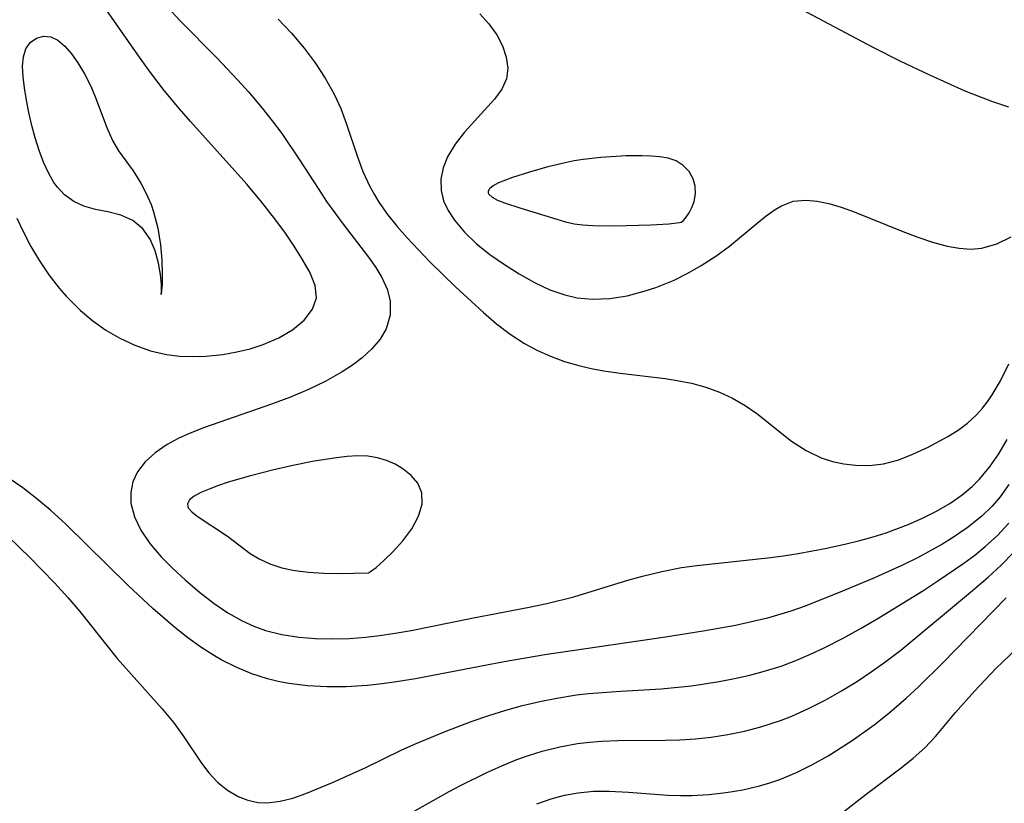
# Model space of a CAD drawing. Header units: metres. Extents: x 1073367 to 1082519, y 1569854 to 1574957.
# Tile 591 of 656: x 1078775 to 1078870, y 1573505 to 1573580. Entities that reach past the tile are written whole.
import ezdxf

# ---------------------------------------------------------------- set-up
doc = ezdxf.new("R2010")
doc.units = ezdxf.units.M
doc.layers.add('CGG_CurvaNivelLidar_v1', color=253, linetype='Continuous', lineweight=30)

msp = doc.modelspace()

# ---------------------------------------------------------------- linework, layer by layer
at = {"layer": 'CGG_CurvaNivelLidar_v1'}
for p, q in [((1078786.3941, 1573576.572, 71), (1078782.6308, 1573581.956, 71)), ((1078789.1341, 1573581.3592, 71.5), (1078790.319, 1573580.0894, 71.5)), ((1078849.7299, 1573581.4543, 73), (1078857.122, 1573577.5472, 73)), ((1078799.7769, 1573580.2515, 72), (1078801.0663, 1573578.8763, 72)), ((1078819.2124, 1573580.7453, 72.5), (1078820.1106, 1573579.7767, 72.5)), ((1078790.319, 1573580.0894, 71.5), (1078793.8149, 1573576.5235, 71.5)), ((1078820.1106, 1573579.7767, 72.5), (1078820.8541, 1573578.7353, 72.5)), ((1078775.8684, 1573577.9916, 70.5), (1078776.4572, 1573578.4071, 70.5)), ((1078776.4572, 1573578.4071, 70.5), (1078777.1353, 1573578.6027, 70.5)), ((1078777.1353, 1573578.6027, 70.5), (1078777.8459, 1573578.542, 70.5)), ((1078777.8459, 1573578.542, 70.5), (1078778.5322, 1573578.203, 70.5)), ((1078801.0663, 1573578.8763, 72), (1078802.2793, 1573577.4521, 72)), ((1078820.8541, 1573578.7353, 72.5), (1078821.423, 1573577.649, 72.5)), ((1078775.2025, 1573576.6053, 70.5), (1078775.432, 1573577.3758, 70.5)), ((1078775.432, 1573577.3758, 70.5), (1078775.8684, 1573577.9916, 70.5)), ((1078778.5322, 1573578.203, 70.5), (1078779.1962, 1573577.6352, 70.5)), ((1078779.1962, 1573577.6352, 70.5), (1078779.8358, 1573576.8955, 70.5)), ((1078802.2793, 1573577.4521, 72), (1078803.3532, 1573576.0271, 72)), ((1078821.423, 1573577.649, 72.5), (1078821.7804, 1573576.5782, 72.5)), ((1078857.122, 1573577.5472, 73), (1078859.744, 1573576.2309, 73)), ((1078775.1307, 1573575.6979, 70.5), (1078775.2025, 1573576.6053, 70.5)), ((1078779.8358, 1573576.8955, 70.5), (1078780.4479, 1573576.0284, 70.5)), ((1078787.3751, 1573575.2153, 71), (1078786.3941, 1573576.572, 71)), ((1078793.8149, 1573576.5235, 71.5), (1078795.9005, 1573574.3358, 71.5)), ((1078821.7804, 1573576.5782, 72.5), (1078821.9151, 1573575.5173, 72.5)), ((1078775.1745, 1573574.6886, 70.5), (1078775.1307, 1573575.6979, 70.5)), ((1078780.4479, 1573576.0284, 70.5), (1078781.0818, 1573574.9704, 70.5)), ((1078803.3532, 1573576.0271, 72), (1078804.3242, 1573574.5468, 72)), ((1078821.9151, 1573575.5173, 72.5), (1078821.7857, 1573574.4945, 72.5)), ((1078859.744, 1573576.2309, 73), (1078862.6016, 1573574.8638, 73)), ((1078775.2993, 1573573.6046, 70.5), (1078775.1745, 1573574.6886, 70.5)), ((1078781.0818, 1573574.9704, 70.5), (1078781.6617, 1573573.8313, 70.5)), ((1078788.7892, 1573573.3531, 71), (1078787.3751, 1573575.2153, 71)), ((1078804.3242, 1573574.5468, 72), (1078805.1762, 1573573.0102, 72)), ((1078862.6016, 1573574.8638, 73), (1078866.0187, 1573573.3371, 73)), ((1078775.487, 1573572.4273, 70.5), (1078775.2993, 1573573.6046, 70.5)), ((1078781.6617, 1573573.8313, 70.5), (1078782.099, 1573572.8276, 70.5)), ((1078795.9005, 1573574.3358, 71.5), (1078796.9146, 1573573.2161, 71.5)), ((1078821.7857, 1573574.4945, 72.5), (1078821.335, 1573573.4801, 72.5)), ((1078782.099, 1573572.8276, 70.5), (1078783.2661, 1573569.7781, 70.5)), ((1078790.2457, 1573571.5896, 71), (1078788.7892, 1573573.3531, 71)), ((1078796.9146, 1573573.2161, 71.5), (1078798.2421, 1573571.6551, 71.5)), ((1078805.1762, 1573573.0102, 72), (1078805.8158, 1573571.6035, 72)), ((1078821.335, 1573573.4801, 72.5), (1078820.6357, 1573572.5093, 72.5)), ((1078866.0187, 1573573.3371, 73), (1078868.5804, 1573572.3271, 73)), ((1078775.7241, 1573571.2164, 70.5), (1078775.487, 1573572.4273, 70.5)), ((1078820.6357, 1573572.5093, 72.5), (1078817.7343, 1573569.3485, 72.5)), ((1078868.5804, 1573572.3271, 73), (1078870.2309, 1573571.7864, 73)), ((1078776.0074, 1573569.9929, 70.5), (1078775.7241, 1573571.2164, 70.5)), ((1078791.3084, 1573570.3745, 71), (1078790.2457, 1573571.5896, 71)), ((1078798.2421, 1573571.6551, 71.5), (1078799.1973, 1573570.4411, 71.5)), ((1078805.8158, 1573571.6035, 72), (1078806.3776, 1573570.0975, 72)), ((1078776.3357, 1573568.7745, 70.5), (1078776.0074, 1573569.9929, 70.5)), ((1078783.2661, 1573569.7781, 70.5), (1078783.812, 1573568.5258, 70.5)), ((1078796.7594, 1573564.3245, 71), (1078791.3084, 1573570.3745, 71)), ((1078799.1973, 1573570.4411, 71.5), (1078800.1146, 1573569.2003, 71.5)), ((1078806.3776, 1573570.0975, 72), (1078807.3817, 1573567.0512, 72)), ((1078800.1146, 1573569.2003, 71.5), (1078801.8476, 1573566.6603, 71.5)), ((1078817.7343, 1573569.3485, 72.5), (1078816.8373, 1573568.1854, 72.5)), ((1078776.7118, 1573567.5793, 70.5), (1078776.3357, 1573568.7745, 70.5)), ((1078783.812, 1573568.5258, 70.5), (1078784.3888, 1573567.5452, 70.5)), ((1078816.8373, 1573568.1854, 72.5), (1078816.1091, 1573566.9607, 72.5)), ((1078777.1434, 1573566.4278, 70.5), (1078776.7118, 1573567.5793, 70.5)), ((1078784.3888, 1573567.5452, 70.5), (1078785.7866, 1573565.6015, 70.5)), ((1078807.3817, 1573567.0512, 72), (1078807.9378, 1573565.5543, 72)), ((1078816.1091, 1573566.9607, 72.5), (1078815.6853, 1573565.8857, 72.5)), ((1078833.3379, 1573567.0352, 73), (1078830.9088, 1573566.8898, 73)), ((1078834.8799, 1573567.0469, 73), (1078833.3379, 1573567.0352, 73)), ((1078835.744, 1573567.0134, 73), (1078834.8799, 1573567.0469, 73)), ((1078836.5855, 1573566.9396, 73), (1078835.744, 1573567.0134, 73)), ((1078837.3949, 1573566.8114, 73), (1078836.5855, 1573566.9396, 73)), ((1078777.6443, 1573565.3439, 70.5), (1078777.1434, 1573566.4278, 70.5)), ((1078801.8476, 1573566.6603, 71.5), (1078803.6835, 1573563.7916, 71.5)), ((1078825.7824, 1573565.9757, 73), (1078824.0181, 1573565.4867, 73)), ((1078827.47, 1573566.3843, 73), (1078825.7824, 1573565.9757, 73)), ((1078828.3269, 1573566.5554, 73), (1078827.47, 1573566.3843, 73)), ((1078829.1836, 1573566.6932, 73), (1078828.3269, 1573566.5554, 73)), ((1078830.9088, 1573566.8898, 73), (1078829.1836, 1573566.6932, 73)), ((1078838.161, 1573566.5563, 73), (1078837.3949, 1573566.8114, 73)), ((1078838.8521, 1573566.1247, 73), (1078838.161, 1573566.5563, 73)), ((1078839.4149, 1573565.5391, 73), (1078838.8521, 1573566.1247, 73)), ((1078778.1493, 1573564.4839, 70.5), (1078777.6443, 1573565.3439, 70.5)), ((1078785.7866, 1573565.6015, 70.5), (1078786.534, 1573564.4197, 70.5)), ((1078807.9378, 1573565.5543, 72), (1078808.6072, 1573564.0961, 72)), ((1078815.6853, 1573565.8857, 72.5), (1078815.4657, 1573564.7907, 72.5)), ((1078824.0181, 1573565.4867, 73), (1078822.3843, 1573564.9715, 73)), ((1078839.8081, 1573564.8288, 73), (1078839.4149, 1573565.5391, 73)), ((1078778.4922, 1573564.0126, 70.5), (1078778.1493, 1573564.4839, 70.5)), ((1078786.534, 1573564.4197, 70.5), (1078787.0575, 1573563.4268, 70.5)), ((1078798.1821, 1573562.6248, 71), (1078796.7594, 1573564.3245, 71)), ((1078808.6072, 1573564.0961, 72), (1078809.025, 1573563.3384, 72)), ((1078815.4657, 1573564.7907, 72.5), (1078815.482, 1573563.701, 72.5)), ((1078820.4986, 1573564.1549, 73), (1078820.1506, 1573563.8671, 73)), ((1078821.0148, 1573564.4338, 73), (1078820.4986, 1573564.1549, 73)), ((1078822.3843, 1573564.9715, 73), (1078821.0148, 1573564.4338, 73)), ((1078839.9917, 1573564.1142, 73), (1078839.8081, 1573564.8288, 73)), ((1078840.0172, 1573563.3721, 73), (1078839.9917, 1573564.1142, 73)), ((1078779.1782, 1573563.2817, 70.5), (1078778.4922, 1573564.0126, 70.5)), ((1078780.0577, 1573562.6435, 70.5), (1078779.1782, 1573563.2817, 70.5)), ((1078787.0575, 1573563.4268, 70.5), (1078787.5155, 1573562.3589, 70.5)), ((1078803.6835, 1573563.7916, 71.5), (1078804.45, 1573562.6562, 71.5)), ((1078809.025, 1573563.3384, 72), (1078809.4996, 1573562.5753, 72)), ((1078815.482, 1573563.701, 72.5), (1078815.7285, 1573562.7185, 72.5)), ((1078820.1506, 1573563.8671, 73), (1078820.0338, 1573563.643, 73)), ((1078820.0338, 1573563.643, 73), (1078820.0441, 1573563.4791, 73)), ((1078820.0441, 1573563.4791, 73), (1078820.1042, 1573563.358, 73)), ((1078820.1042, 1573563.358, 73), (1078820.4266, 1573563.0647, 73)), ((1078839.8967, 1573562.6485, 73), (1078840.0172, 1573563.3721, 73)), ((1078781.0312, 1573562.1847, 70.5), (1078780.0577, 1573562.6435, 70.5)), ((1078782.1704, 1573561.8691, 70.5), (1078781.0312, 1573562.1847, 70.5)), ((1078787.5155, 1573562.3589, 70.5), (1078787.7576, 1573561.66, 70.5)), ((1078799.5636, 1573560.8388, 71), (1078798.1821, 1573562.6248, 71)), ((1078804.45, 1573562.6562, 71.5), (1078806.0422, 1573560.4666, 71.5)), ((1078809.4996, 1573562.5753, 72), (1078810.3337, 1573561.3932, 72)), ((1078815.7285, 1573562.7185, 72.5), (1078816.169, 1573561.7626, 72.5)), ((1078820.4266, 1573563.0647, 73), (1078820.9413, 1573562.787, 73)), ((1078820.9413, 1573562.787, 73), (1078821.5962, 1573562.5197, 73)), ((1078821.5962, 1573562.5197, 73), (1078823.1748, 1573561.9991, 73)), ((1078839.6898, 1573562.0643, 73), (1078839.8967, 1573562.6485, 73)), ((1078847.7193, 1573561.8868, 72.5), (1078848.3182, 1573562.2357, 72.5)), ((1078848.3182, 1573562.2357, 72.5), (1078849.4537, 1573562.6631, 72.5)), ((1078849.4537, 1573562.6631, 72.5), (1078850.6629, 1573562.7807, 72.5)), ((1078850.6629, 1573562.7807, 72.5), (1078851.7462, 1573562.6833, 72.5)), ((1078851.7462, 1573562.6833, 72.5), (1078852.8745, 1573562.4493, 72.5)), ((1078852.8745, 1573562.4493, 72.5), (1078854.0856, 1573562.0965, 72.5)), ((1078783.3559, 1573561.648, 70.5), (1078782.1704, 1573561.8691, 70.5)), ((1078784.5852, 1573561.3219, 70.5), (1078783.3559, 1573561.648, 70.5)), ((1078785.7496, 1573560.7998, 70.5), (1078784.5852, 1573561.3219, 70.5)), ((1078787.7576, 1573561.66, 70.5), (1078788.163, 1573560.0624, 70.5)), ((1078810.3337, 1573561.3932, 72), (1078811.2422, 1573560.2489, 72)), ((1078816.169, 1573561.7626, 72.5), (1078816.7683, 1573560.8347, 72.5)), ((1078823.1748, 1573561.9991, 73), (1078826.6633, 1573560.9398, 73)), ((1078839.1297, 1573561.1307, 73), (1078839.4219, 1573561.5508, 73)), ((1078839.4219, 1573561.5508, 73), (1078839.6898, 1573562.0643, 73)), ((1078845.9711, 1573560.5664, 72.5), (1078846.8497, 1573561.2728, 72.5)), ((1078846.8497, 1573561.2728, 72.5), (1078847.7193, 1573561.8868, 72.5)), ((1078854.0856, 1573562.0965, 72.5), (1078855.3257, 1573561.6614, 72.5)), ((1078855.3257, 1573561.6614, 72.5), (1078860.0177, 1573559.7572, 72.5)), ((1078774.5613, 1573561.047, 71), (1078775.1697, 1573559.7628, 71)), ((1078786.7369, 1573560.0081, 70.5), (1078785.7496, 1573560.7998, 70.5)), ((1078800.4674, 1573559.5801, 71), (1078799.5636, 1573560.8388, 71)), ((1078806.0422, 1573560.4666, 71.5), (1078808.5009, 1573557.2742, 71.5)), ((1078816.7683, 1573560.8347, 72.5), (1078817.7397, 1573559.6752, 72.5)), ((1078826.6633, 1573560.9398, 73), (1078827.4847, 1573560.6995, 73)), ((1078827.4847, 1573560.6995, 73), (1078828.3191, 1573560.5026, 73)), ((1078828.3191, 1573560.5026, 73), (1078829.1668, 1573560.3836, 73)), ((1078829.1668, 1573560.3836, 73), (1078830.1158, 1573560.3166, 73)), ((1078830.1158, 1573560.3166, 73), (1078832.1951, 1573560.2862, 73)), ((1078832.1951, 1573560.2862, 73), (1078835.7151, 1573560.3824, 73)), ((1078835.7151, 1573560.3824, 73), (1078837.4513, 1573560.5055, 73)), ((1078837.4513, 1573560.5055, 73), (1078838.5, 1573560.6252, 73)), ((1078838.5, 1573560.6252, 73), (1078838.6342, 1573560.6533, 73)), ((1078838.6342, 1573560.6533, 73), (1078838.8555, 1573560.8285, 73)), ((1078838.8555, 1573560.8285, 73), (1078839.1297, 1573561.1307, 73)), ((1078843.3028, 1573558.3241, 72.5), (1078845.9711, 1573560.5664, 72.5)), ((1078775.1697, 1573559.7628, 71), (1078775.9353, 1573558.3169, 71)), ((1078787.4185, 1573559.0257, 70.5), (1078786.7369, 1573560.0081, 70.5)), ((1078788.163, 1573560.0624, 70.5), (1078788.4144, 1573558.4718, 70.5)), ((1078801.3042, 1573558.3452, 71), (1078800.4674, 1573559.5801, 71)), ((1078811.2422, 1573560.2489, 72), (1078812.208, 1573559.134, 72)), ((1078817.7397, 1573559.6752, 72.5), (1078818.8859, 1573558.581, 72.5)), ((1078860.0177, 1573559.7572, 72.5), (1078861.4576, 1573559.2083, 72.5)), ((1078787.9052, 1573557.8872, 70.5), (1078787.4185, 1573559.0257, 70.5)), ((1078788.4144, 1573558.4718, 70.5), (1078788.5464, 1573556.9762, 70.5)), ((1078812.208, 1573559.134, 72), (1078814.4091, 1573556.8137, 72)), ((1078818.8859, 1573558.581, 72.5), (1078820.1994, 1573557.5404, 72.5)), ((1078861.4576, 1573559.2083, 72.5), (1078862.8856, 1573558.728, 72.5)), ((1078862.8856, 1573558.728, 72.5), (1078864.3113, 1573558.3455, 72.5)), ((1078867.6533, 1573558.1447, 72.5), (1078869.0811, 1573558.5662, 72.5)), ((1078869.0811, 1573558.5662, 72.5), (1078870.4671, 1573559.2304, 72.5)), ((1078775.9353, 1573558.3169, 71), (1078776.7687, 1573556.9165, 71)), ((1078788.2307, 1573556.7058, 70.5), (1078787.9052, 1573557.8872, 70.5)), ((1078802.0626, 1573557.1542, 71), (1078801.3042, 1573558.3452, 71)), ((1078820.1994, 1573557.5404, 72.5), (1078821.6087, 1573556.563, 72.5)), ((1078841.984, 1573557.3608, 72.5), (1078843.3028, 1573558.3241, 72.5)), ((1078864.3113, 1573558.3455, 72.5), (1078865.463, 1573558.1386, 72.5)), ((1078865.463, 1573558.1386, 72.5), (1078866.5803, 1573558.0605, 72.5)), ((1078866.5803, 1573558.0605, 72.5), (1078867.6533, 1573558.1447, 72.5)), ((1078776.7687, 1573556.9165, 71), (1078777.6712, 1573555.5708, 71)), ((1078788.4263, 1573555.5909, 70.5), (1078788.2307, 1573556.7058, 70.5)), ((1078788.5464, 1573556.9762, 70.5), (1078788.5915, 1573555.6629, 70.5)), ((1078802.8265, 1573555.814, 71), (1078802.0626, 1573557.1542, 71)), ((1078808.5009, 1573557.2742, 71.5), (1078809.181, 1573556.2919, 71.5)), ((1078814.4091, 1573556.8137, 72), (1078816.8695, 1573554.4135, 72)), ((1078821.6087, 1573556.563, 72.5), (1078823.0276, 1573555.6671, 72.5)), ((1078840.5854, 1573556.4589, 72.5), (1078841.984, 1573557.3608, 72.5)), ((1078777.6712, 1573555.5708, 71), (1078778.6481, 1573554.2922, 71)), ((1078788.5201, 1573554.6489, 70.5), (1078788.4263, 1573555.5909, 70.5)), ((1078788.5915, 1573555.6629, 70.5), (1078788.58, 1573554.6188, 70.5)), ((1078803.3381, 1573554.5532, 71), (1078802.8265, 1573555.814, 71)), ((1078809.181, 1573556.2919, 71.5), (1078809.7687, 1573555.3122, 71.5)), ((1078823.0276, 1573555.6671, 72.5), (1078824.4868, 1573554.8459, 72.5)), ((1078837.9714, 1573555.064, 72.5), (1078839.3009, 1573555.7245, 72.5)), ((1078839.3009, 1573555.7245, 72.5), (1078840.5854, 1573556.4589, 72.5)), ((1078788.535, 1573554.0946, 70.5), (1078788.5201, 1573554.6489, 70.5)), ((1078788.58, 1573554.6188, 70.5), (1078788.535, 1573554.0946, 70.5)), ((1078809.7687, 1573555.3122, 71.5), (1078810.2873, 1573554.1894, 71.5)), ((1078824.4868, 1573554.8459, 72.5), (1078825.983, 1573554.1385, 72.5)), ((1078836.1989, 1573554.3455, 72.5), (1078837.9714, 1573555.064, 72.5)), ((1078778.6481, 1573554.2922, 71), (1078779.3258, 1573553.5073, 71)), ((1078788.535, 1573554.0946, 70.5), (1078788.5, 1573553.6871, 70.5)), ((1078788.5, 1573553.6871, 70.5), (1078788.538, 1573553.9826, 70.5)), ((1078788.538, 1573553.9826, 70.5), (1078788.535, 1573554.0946, 70.5)), ((1078803.4596, 1573553.3636, 71), (1078803.3381, 1573554.5532, 71)), ((1078810.2873, 1573554.1894, 71.5), (1078810.5876, 1573553.0614, 71.5)), ((1078816.8695, 1573554.4135, 72), (1078819.5716, 1573551.9297, 72)), ((1078825.983, 1573554.1385, 72.5), (1078827.4183, 1573553.6254, 72.5)), ((1078827.4183, 1573553.6254, 72.5), (1078828.6234, 1573553.3517, 72.5)), ((1078833.4274, 1573553.5562, 72.5), (1078835.0922, 1573553.9813, 72.5)), ((1078835.0922, 1573553.9813, 72.5), (1078836.1989, 1573554.3455, 72.5)), ((1078779.3258, 1573553.5073, 71), (1078780.6995, 1573552.1438, 71)), ((1078803.0794, 1573552.2473, 71), (1078803.4596, 1573553.3636, 71)), ((1078810.5876, 1573553.0614, 71.5), (1078810.5895, 1573551.6824, 71.5)), ((1078828.6234, 1573553.3517, 72.5), (1078830.0879, 1573553.2176, 72.5)), ((1078830.0879, 1573553.2176, 72.5), (1078831.7539, 1573553.2902, 72.5)), ((1078831.7539, 1573553.2902, 72.5), (1078833.4274, 1573553.5562, 72.5)), ((1078780.6995, 1573552.1438, 71), (1078781.8983, 1573551.1431, 71)), ((1078802.275, 1573551.2116, 71), (1078803.0794, 1573552.2473, 71)), ((1078819.5716, 1573551.9297, 72), (1078820.8467, 1573550.854, 72)), ((1078781.8983, 1573551.1431, 71), (1078783.1646, 1573550.2426, 71)), ((1078801.146, 1573550.2756, 71), (1078802.275, 1573551.2116, 71)), ((1078810.5895, 1573551.6824, 71.5), (1078810.1935, 1573550.3497, 71.5)), ((1078820.8467, 1573550.854, 72), (1078822.1624, 1573549.8527, 72)), ((1078783.1646, 1573550.2426, 71), (1078784.4943, 1573549.4565, 71)), ((1078799.827, 1573549.4948, 71), (1078801.146, 1573550.2756, 71)), ((1078810.1935, 1573550.3497, 71.5), (1078809.6065, 1573549.3594, 71.5)), ((1078822.1624, 1573549.8527, 72), (1078823.5356, 1573548.9564, 72)), ((1078784.4943, 1573549.4565, 71), (1078785.951, 1573548.7745, 71)), ((1078798.3326, 1573548.846, 71), (1078799.827, 1573549.4948, 71)), ((1078809.6065, 1573549.3594, 71.5), (1078808.818, 1573548.431, 71.5)), ((1078823.5356, 1573548.9564, 72), (1078824.7182, 1573548.3171, 72)), ((1078785.951, 1573548.7745, 71), (1078787.4618, 1573548.2463, 71)), ((1078787.4618, 1573548.2463, 71), (1078789.0148, 1573547.887, 71)), ((1078794.4379, 1573547.8962, 71), (1078795.7818, 1573548.1308, 71)), ((1078795.7818, 1573548.1308, 71), (1078797.0862, 1573548.4461, 71)), ((1078797.0862, 1573548.4461, 71), (1078798.3326, 1573548.846, 71)), ((1078808.818, 1573548.431, 71.5), (1078807.8672, 1573547.5609, 71.5)), ((1078824.7182, 1573548.3171, 72), (1078826.0285, 1573547.7222, 72)), ((1078789.0148, 1573547.887, 71), (1078790.2689, 1573547.7333, 71)), ((1078790.2689, 1573547.7333, 71), (1078791.5341, 1573547.6838, 71)), ((1078791.5341, 1573547.6838, 71), (1078792.8011, 1573547.7248, 71)), ((1078792.8011, 1573547.7248, 71), (1078794.4379, 1573547.8962, 71)), ((1078807.8672, 1573547.5609, 71.5), (1078806.9446, 1573546.8591, 71.5)), ((1078826.0285, 1573547.7222, 72), (1078827.3779, 1573547.2178, 72)), ((1078827.3779, 1573547.2178, 72), (1078828.7617, 1573546.8095, 72)), ((1078869.4315, 1573545.3313, 72), (1078870.2627, 1573546.9889, 72)), ((1078805.9407, 1573546.2, 71.5), (1078804.3744, 1573545.3228, 71.5)), ((1078806.9446, 1573546.8591, 71.5), (1078805.9407, 1573546.2, 71.5)), ((1078828.7617, 1573546.8095, 72), (1078829.9624, 1573546.5401, 72)), ((1078829.9624, 1573546.5401, 72), (1078831.1795, 1573546.3247, 72)), ((1078831.1795, 1573546.3247, 72), (1078832.7548, 1573546.097, 72)), ((1078832.7548, 1573546.097, 72), (1078837.0871, 1573545.5649, 72)), ((1078804.3744, 1573545.3228, 71.5), (1078802.7046, 1573544.5201, 71.5)), ((1078837.0871, 1573545.5649, 72), (1078838.2466, 1573545.392, 72)), ((1078838.2466, 1573545.392, 72), (1078839.6494, 1573545.1179, 72)), ((1078839.6494, 1573545.1179, 72), (1078841.0142, 1573544.7486, 72)), ((1078868.6476, 1573544.0008, 72), (1078869.4315, 1573545.3313, 72)), ((1078802.7046, 1573544.5201, 71.5), (1078800.9629, 1573543.7793, 71.5)), ((1078841.0142, 1573544.7486, 72), (1078842.3353, 1573544.2596, 72)), ((1078842.3353, 1573544.2596, 72), (1078843.6027, 1573543.6617, 72)), ((1078800.9629, 1573543.7793, 71.5), (1078799.1338, 1573543.0789, 71.5)), ((1078843.6027, 1573543.6617, 72), (1078844.8118, 1573542.9697, 72)), ((1078867.7153, 1573542.7168, 72), (1078868.2579, 1573543.4265, 72)), ((1078868.2579, 1573543.4265, 72), (1078868.6476, 1573544.0008, 72)), ((1078799.1338, 1573543.0789, 71.5), (1078792.6724, 1573540.8485, 71.5)), ((1078844.8118, 1573542.9697, 72), (1078845.9553, 1573542.1949, 72)), ((1078867.1281, 1573542.058, 72), (1078867.7153, 1573542.7168, 72)), ((1078845.9553, 1573542.1949, 72), (1078849.3001, 1573539.5348, 72)), ((1078866.2762, 1573541.2735, 72), (1078867.1281, 1573542.058, 72)), ((1078792.6724, 1573540.8485, 71.5), (1078791.2955, 1573540.3004, 71.5)), ((1078864.3806, 1573539.9622, 72), (1078865.3543, 1573540.5791, 72)), ((1078865.3543, 1573540.5791, 72), (1078866.2762, 1573541.2735, 72)), ((1078790.1372, 1573539.7702, 71.5), (1078789.0581, 1573539.1865, 71.5)), ((1078791.2955, 1573540.3004, 71.5), (1078790.1372, 1573539.7702, 71.5)), ((1078849.3001, 1573539.5348, 72), (1078850.6887, 1573538.6211, 72)), ((1078862.4743, 1573538.9587, 72), (1078864.3806, 1573539.9622, 72)), ((1078869.2776, 1573538.3155, 71.5), (1078870.099, 1573539.6905, 71.5)), ((1078789.0581, 1573539.1865, 71.5), (1078787.9082, 1573538.4091, 71.5)), ((1078850.6887, 1573538.6211, 72), (1078852.1566, 1573537.9077, 72)), ((1078861.0628, 1573538.2922, 72), (1078862.4743, 1573538.9587, 72)), ((1078786.9381, 1573537.5355, 71.5), (1078786.1952, 1573536.5591, 71.5)), ((1078787.9082, 1573538.4091, 71.5), (1078786.9381, 1573537.5355, 71.5)), ((1078803.2531, 1573537.5864, 72), (1078801.1745, 1573537.1783, 72)), ((1078805.3942, 1573537.9307, 72), (1078803.2531, 1573537.5864, 72)), ((1078806.4261, 1573538.0505, 72), (1078805.3942, 1573537.9307, 72)), ((1078807.4387, 1573538.1072, 72), (1078806.4261, 1573538.0505, 72)), ((1078808.426, 1573538.0703, 72), (1078807.4387, 1573538.1072, 72)), ((1078809.3451, 1573537.9205, 72), (1078808.426, 1573538.0703, 72)), ((1078810.2243, 1573537.6649, 72), (1078809.3451, 1573537.9205, 72)), ((1078811.0517, 1573537.3129, 72), (1078810.2243, 1573537.6649, 72)), ((1078852.1566, 1573537.9077, 72), (1078853.2335, 1573537.5597, 72)), ((1078853.2335, 1573537.5597, 72), (1078854.3385, 1573537.3293, 72)), ((1078858.1747, 1573537.3283, 72), (1078859.6344, 1573537.7225, 72)), ((1078859.6344, 1573537.7225, 72), (1078861.0628, 1573538.2922, 72)), ((1078868.383, 1573537.0191, 71.5), (1078869.2776, 1573538.3155, 71.5)), ((1078786.1952, 1573536.5591, 71.5), (1078785.763, 1573535.5981, 71.5)), ((1078799.2268, 1573536.7324, 72), (1078797.1075, 1573536.1873, 72)), ((1078801.1745, 1573537.1783, 72), (1078799.2268, 1573536.7324, 72)), ((1078811.8101, 1573536.8681, 72), (1078811.0517, 1573537.3129, 72)), ((1078812.5954, 1573536.2224, 72), (1078811.8101, 1573536.8681, 72)), ((1078854.3385, 1573537.3293, 72), (1078855.4579, 1573537.2019, 72)), ((1078855.4579, 1573537.2019, 72), (1078856.8253, 1573537.1788, 72)), ((1078856.8253, 1573537.1788, 72), (1078858.1747, 1573537.3283, 72)), ((1078867.3861, 1573535.8296, 71.5), (1078868.383, 1573537.0191, 71.5)), ((1078775.1448, 1573535.0139, 71), (1078773.7461, 1573535.99, 71)), ((1078785.763, 1573535.5981, 71.5), (1078785.5541, 1573534.5775, 71.5)), ((1078797.1075, 1573536.1873, 72), (1078794.9675, 1573535.5562, 72)), ((1078813.2318, 1573535.4729, 72), (1078812.5954, 1573536.2224, 72)), ((1078866.7107, 1573535.1632, 71.5), (1078867.3861, 1573535.8296, 71.5)), ((1078776.5065, 1573533.9755, 71), (1078775.1448, 1573535.0139, 71)), ((1078793.1192, 1573534.9029, 72), (1078792.3323, 1573534.563, 72)), ((1078794.0069, 1573535.2341, 72), (1078793.1192, 1573534.9029, 72)), ((1078794.9675, 1573535.5562, 72), (1078794.0069, 1573535.2341, 72)), ((1078813.6169, 1573534.546, 72), (1078813.2318, 1573535.4729, 72)), ((1078865.7533, 1573534.3554, 71.5), (1078866.7107, 1573535.1632, 71.5)), ((1078870.257, 1573535.346, 71), (1078869.4017, 1573534.1687, 71)), ((1078777.8279, 1573532.8767, 71), (1078776.5065, 1573533.9755, 71)), ((1078785.5541, 1573534.5775, 71.5), (1078785.5725, 1573533.5267, 71.5)), ((1078791.2229, 1573533.8537, 72), (1078791.0151, 1573533.4798, 72)), ((1078791.6837, 1573534.2138, 72), (1078791.2229, 1573533.8537, 72)), ((1078792.3323, 1573534.563, 72), (1078791.6837, 1573534.2138, 72)), ((1078813.6535, 1573533.4566, 72), (1078813.6169, 1573534.546, 72)), ((1078864.5479, 1573533.5163, 71.5), (1078865.7533, 1573534.3554, 71.5)), ((1078869.4017, 1573534.1687, 71), (1078868.6313, 1573533.2623, 71)), ((1078779.3096, 1573531.5284, 71), (1078777.8279, 1573532.8767, 71)), ((1078785.5725, 1573533.5267, 71.5), (1078785.9062, 1573532.2315, 71.5)), ((1078791.0151, 1573533.4798, 72), (1078791.1066, 1573533.1004, 72)), ((1078791.1066, 1573533.1004, 72), (1078791.439, 1573532.7039, 72)), ((1078813.305, 1573532.2775, 72), (1078813.6535, 1573533.4566, 72)), ((1078861.9167, 1573532.0982, 71.5), (1078863.263, 1573532.7701, 71.5)), ((1078863.263, 1573532.7701, 71.5), (1078864.5479, 1573533.5163, 71.5)), ((1078868.6313, 1573533.2623, 71), (1078867.6509, 1573532.2928, 71)), ((1078772.143, 1573531.8383, 70.5), (1078775.8118, 1573528.2956, 70.5)), ((1078785.9062, 1573532.2315, 71.5), (1078786.5259, 1573530.9499, 71.5)), ((1078791.439, 1573532.7039, 72), (1078791.9499, 1573532.2888, 72)), ((1078791.9499, 1573532.2888, 72), (1078794.8791, 1573530.3527, 72)), ((1078812.6533, 1573531.076, 72), (1078813.305, 1573532.2775, 72)), ((1078860.5238, 1573531.4871, 71.5), (1078861.9167, 1573532.0982, 71.5)), ((1078867.6509, 1573532.2928, 71), (1078866.2338, 1573531.1496, 71)), ((1078785.32, 1573525.6022, 71), (1078779.3096, 1573531.5284, 71)), ((1078786.5259, 1573530.9499, 71.5), (1078787.4141, 1573529.6419, 71.5)), ((1078811.8073, 1573529.9187, 72), (1078812.6533, 1573531.076, 72)), ((1078858.4291, 1573530.6954, 71.5), (1078860.5238, 1573531.4871, 71.5)), ((1078866.2338, 1573531.1496, 71), (1078864.7057, 1573530.1244, 71)), ((1078869.1523, 1573530.4375, 70.5), (1078870.2434, 1573531.6142, 70.5)), ((1078794.8791, 1573530.3527, 72), (1078797.0835, 1573528.6936, 72)), ((1078810.8733, 1573528.8693, 72), (1078811.8073, 1573529.9187, 72)), ((1078854.5713, 1573529.6165, 71.5), (1078855.8742, 1573529.9357, 71.5)), ((1078855.8742, 1573529.9357, 71.5), (1078857.1617, 1573530.2934, 71.5)), ((1078857.1617, 1573530.2934, 71.5), (1078858.4291, 1573530.6954, 71.5)), ((1078864.7057, 1573530.1244, 71), (1078863.7793, 1573529.569, 71)), ((1078867.9703, 1573529.3478, 70.5), (1078869.1523, 1573530.4375, 70.5)), ((1078787.4141, 1573529.6419, 71.5), (1078788.49, 1573528.3747, 71.5)), ((1078849.9243, 1573528.6868, 71.5), (1078852.6968, 1573529.2135, 71.5)), ((1078852.6968, 1573529.2135, 71.5), (1078854.5713, 1573529.6165, 71.5)), ((1078863.7793, 1573529.569, 71), (1078861.4254, 1573528.2831, 71)), ((1078866.9628, 1573528.5308, 70.5), (1078867.9703, 1573529.3478, 70.5)), ((1078775.8118, 1573528.2956, 70.5), (1078778.1998, 1573525.853, 70.5)), ((1078788.49, 1573528.3747, 71.5), (1078789.612, 1573527.2415, 71.5)), ((1078797.0835, 1573528.6936, 72), (1078797.9547, 1573528.1587, 72)), ((1078797.9547, 1573528.1587, 72), (1078798.9761, 1573527.6891, 72)), ((1078809.2118, 1573527.3461, 72), (1078809.9797, 1573528.0057, 72)), ((1078809.9797, 1573528.0057, 72), (1078810.8733, 1573528.8693, 72)), ((1078840.1541, 1573527.5369, 71.5), (1078847.0055, 1573528.2694, 71.5)), ((1078847.0055, 1573528.2694, 71.5), (1078848.5285, 1573528.4659, 71.5)), ((1078848.5285, 1573528.4659, 71.5), (1078849.9243, 1573528.6868, 71.5)), ((1078861.4254, 1573528.2831, 71), (1078859.991, 1573527.5627, 71)), ((1078865.9157, 1573527.7531, 70.5), (1078866.9628, 1573528.5308, 70.5)), ((1078869.5035, 1573527.5599, 70), (1078870.6853, 1573528.7728, 70)), ((1078789.612, 1573527.2415, 71.5), (1078790.8128, 1573526.1372, 71.5)), ((1078798.9761, 1573527.6891, 72), (1078800.144, 1573527.3199, 72)), ((1078800.144, 1573527.3199, 72), (1078801.3989, 1573527.0574, 72)), ((1078801.3989, 1573527.0574, 72), (1078802.6896, 1573526.8889, 72)), ((1078808.68, 1573526.9368, 72), (1078809.2118, 1573527.3461, 72)), ((1078836.7958, 1573526.9603, 71.5), (1078838.6851, 1573527.3215, 71.5)), ((1078838.6851, 1573527.3215, 71.5), (1078840.1541, 1573527.5369, 71.5)), ((1078859.991, 1573527.5627, 71), (1078857.2777, 1573526.3256, 71)), ((1078863.4103, 1573526.0402, 70.5), (1078865.9157, 1573527.7531, 70.5)), ((1078868.2584, 1573526.4058, 70), (1078869.5035, 1573527.5599, 70)), ((1078790.8128, 1573526.1372, 71.5), (1078792.1792, 1573524.9604, 71.5)), ((1078802.6896, 1573526.8889, 72), (1078804.1909, 1573526.79, 72)), ((1078804.1909, 1573526.79, 72), (1078805.589, 1573526.7654, 72)), ((1078805.589, 1573526.7654, 72), (1078808.5, 1573526.8313, 72)), ((1078808.5, 1573526.8313, 72), (1078808.68, 1573526.9368, 72)), ((1078828.2906, 1573524.5163, 71.5), (1078833.4908, 1573526.0992, 71.5)), ((1078833.4908, 1573526.0992, 71.5), (1078834.9269, 1573526.5077, 71.5)), ((1078834.9269, 1573526.5077, 71.5), (1078836.7958, 1573526.9603, 71.5)), ((1078857.2777, 1573526.3256, 71), (1078854.2209, 1573525.038, 71)), ((1078866.7543, 1573525.125, 70), (1078868.2584, 1573526.4058, 70)), ((1078778.1998, 1573525.853, 70.5), (1078779.48, 1573524.4361, 70.5)), ((1078787.6861, 1573523.3883, 71), (1078785.32, 1573525.6022, 71)), ((1078861.9575, 1573525.0963, 70.5), (1078863.4103, 1573526.0402, 70.5)), ((1078779.48, 1573524.4361, 70.5), (1078780.6385, 1573523.0763, 70.5)), ((1078792.1792, 1573524.9604, 71.5), (1078793.6063, 1573523.8469, 71.5)), ((1078825.6726, 1573523.8623, 71.5), (1078828.2906, 1573524.5163, 71.5)), ((1078854.2209, 1573525.038, 71), (1078850.605, 1573523.6089, 71)), ((1078857.7125, 1573522.4723, 70.5), (1078861.9575, 1573525.0963, 70.5)), ((1078859.8243, 1573519.3724, 70), (1078866.7543, 1573525.125, 70)), ((1078863.8558, 1573518.0995, 69.5), (1078869.9968, 1573524.4063, 69.5)), ((1078789.8147, 1573521.5427, 71), (1078787.6861, 1573523.3883, 71)), ((1078793.6063, 1573523.8469, 71.5), (1078794.9264, 1573522.9543, 71.5)), ((1078818.4527, 1573522.4516, 71.5), (1078823.9827, 1573523.5042, 71.5)), ((1078823.9827, 1573523.5042, 71.5), (1078825.6726, 1573523.8623, 71.5)), ((1078850.605, 1573523.6089, 71), (1078849.2119, 1573523.119, 71)), ((1078780.6385, 1573523.0763, 70.5), (1078784.2602, 1573518.5558, 70.5)), ((1078794.9264, 1573522.9543, 71.5), (1078796.3091, 1573522.1755, 71.5)), ((1078812.5909, 1573521.2658, 71.5), (1078818.4527, 1573522.4516, 71.5)), ((1078846.9683, 1573522.4521, 71), (1078845.4385, 1573522.0798, 71)), ((1078849.2119, 1573523.119, 71), (1078846.9683, 1573522.4521, 71)), ((1078855.993, 1573521.4776, 70.5), (1078857.7125, 1573522.4723, 70.5)), ((1078791.0491, 1573520.5661, 71), (1078789.8147, 1573521.5427, 71)), ((1078796.3091, 1573522.1755, 71.5), (1078797.418, 1573521.6722, 71.5)), ((1078797.418, 1573521.6722, 71.5), (1078798.5638, 1573521.2613, 71.5)), ((1078843.8944, 1573521.7524, 71), (1078840.7772, 1573521.1887, 71)), ((1078845.4385, 1573522.0798, 71), (1078843.8944, 1573521.7524, 71)), ((1078854.2539, 1573520.523, 70.5), (1078855.993, 1573521.4776, 70.5)), ((1078792.3162, 1573519.6498, 71), (1078791.0491, 1573520.5661, 71)), ((1078798.5638, 1573521.2613, 71.5), (1078800.1379, 1573520.8627, 71.5)), ((1078800.1379, 1573520.8627, 71.5), (1078801.756, 1573520.6092, 71.5)), ((1078801.756, 1573520.6092, 71.5), (1078803.3715, 1573520.477, 71.5)), ((1078803.3715, 1573520.477, 71.5), (1078805.0065, 1573520.4409, 71.5)), ((1078805.0065, 1573520.4409, 71.5), (1078806.6142, 1573520.4866, 71.5)), ((1078806.6142, 1573520.4866, 71.5), (1078808.2266, 1573520.6085, 71.5)), ((1078808.2266, 1573520.6085, 71.5), (1078809.5437, 1573520.7635, 71.5)), ((1078809.5437, 1573520.7635, 71.5), (1078810.8597, 1573520.9598, 71.5)), ((1078810.8597, 1573520.9598, 71.5), (1078812.5909, 1573521.2658, 71.5)), ((1078837.1443, 1573520.6231, 71), (1078825.4903, 1573518.9077, 71)), ((1078840.7772, 1573521.1887, 71), (1078837.1443, 1573520.6231, 71)), ((1078852.493, 1573519.6201, 70.5), (1078854.2539, 1573520.523, 70.5)), ((1078793.6233, 1573518.8112, 71), (1078792.3162, 1573519.6498, 71)), ((1078851.1132, 1573518.9681, 70.5), (1078852.493, 1573519.6201, 70.5)), ((1078869.0035, 1573517.5842, 69), (1078871.015, 1573519.5327, 69)), ((1078784.2602, 1573518.5558, 70.5), (1078788.6001, 1573513.6881, 70.5)), ((1078794.3523, 1573518.3951, 71), (1078793.6233, 1573518.8112, 71)), ((1078825.4903, 1573518.9077, 71), (1078821.5677, 1573518.2342, 71)), ((1078849.7146, 1573518.368, 70.5), (1078851.1132, 1573518.9681, 70.5)), ((1078858.2918, 1573518.1908, 70), (1078859.8243, 1573519.3724, 70)), ((1078795.7781, 1573517.6796, 71), (1078794.3523, 1573518.3951, 71)), ((1078797.2464, 1573517.0729, 71), (1078795.7781, 1573517.6796, 71)), ((1078821.5677, 1573518.2342, 71), (1078813.0322, 1573516.5907, 71)), ((1078846.7913, 1573517.3579, 70.5), (1078848.2932, 1573517.8329, 70.5)), ((1078848.2932, 1573517.8329, 70.5), (1078849.7146, 1573518.368, 70.5)), ((1078856.9798, 1573517.258, 70), (1078858.2918, 1573518.1908, 70)), ((1078861.5248, 1573515.8184, 69.5), (1078863.8558, 1573518.0995, 69.5)), ((1078866.9287, 1573515.4199, 69), (1078869.0035, 1573517.5842, 69)), ((1078798.7555, 1573516.5892, 71), (1078797.2464, 1573517.0729, 71)), ((1078799.7673, 1573516.346, 71), (1078798.7555, 1573516.5892, 71)), ((1078813.0322, 1573516.5907, 71), (1078811.1996, 1573516.2915, 71)), ((1078842.3043, 1573516.3346, 70.5), (1078843.7916, 1573516.6208, 70.5)), ((1078843.7916, 1573516.6208, 70.5), (1078845.2659, 1573516.9534, 70.5)), ((1078845.2659, 1573516.9534, 70.5), (1078846.7913, 1573517.3579, 70.5)), ((1078855.6371, 1573516.3718, 70), (1078856.9798, 1573517.258, 70)), ((1078800.794, 1573516.1562, 71), (1078799.7673, 1573516.346, 71)), ((1078802.6195, 1573515.9329, 71), (1078800.794, 1573516.1562, 71)), ((1078804.4706, 1573515.8285, 71), (1078802.6195, 1573515.9329, 71)), ((1078806.3376, 1573515.8303, 71), (1078804.4706, 1573515.8285, 71)), ((1078808.3838, 1573515.9486, 71), (1078806.3376, 1573515.8303, 71)), ((1078809.7915, 1573516.0981, 71), (1078808.3838, 1573515.9486, 71)), ((1078811.1996, 1573516.2915, 71), (1078809.7915, 1573516.0981, 71)), ((1078832.8179, 1573515.4167, 70.5), (1078836.7069, 1573515.6438, 70.5)), ((1078836.7069, 1573515.6438, 70.5), (1078839.6532, 1573515.9344, 70.5)), ((1078839.6532, 1573515.9344, 70.5), (1078842.3043, 1573516.3346, 70.5)), ((1078854.1005, 1573515.432, 70), (1078855.6371, 1573516.3718, 70)), ((1078860.3349, 1573514.7144, 69.5), (1078861.5248, 1573515.8184, 69.5)), ((1078824.998, 1573514.4044, 70.5), (1078826.6538, 1573514.7393, 70.5)), ((1078826.6538, 1573514.7393, 70.5), (1078828.5535, 1573515.0369, 70.5)), ((1078828.5535, 1573515.0369, 70.5), (1078829.7127, 1573515.1748, 70.5)), ((1078829.7127, 1573515.1748, 70.5), (1078832.8179, 1573515.4167, 70.5)), ((1078852.5343, 1573514.5512, 70), (1078854.1005, 1573515.432, 70)), ((1078858.6858, 1573513.278, 69.5), (1078860.3349, 1573514.7144, 69.5)), ((1078865.1012, 1573513.3319, 69), (1078866.9287, 1573515.4199, 69)), ((1078821.7207, 1573513.5577, 70.5), (1078823.3536, 1573514.0082, 70.5)), ((1078823.3536, 1573514.0082, 70.5), (1078824.998, 1573514.4044, 70.5)), ((1078850.9397, 1573513.7366, 70), (1078852.5343, 1573514.5512, 70)), ((1078788.6001, 1573513.6881, 70.5), (1078789.7057, 1573512.347, 70.5)), ((1078818.4989, 1573512.5081, 70.5), (1078820.1004, 1573513.0565, 70.5)), ((1078820.1004, 1573513.0565, 70.5), (1078821.7207, 1573513.5577, 70.5)), ((1078848.2411, 1573512.5781, 70), (1078849.3293, 1573513.0076, 70)), ((1078849.3293, 1573513.0076, 70), (1078850.9397, 1573513.7366, 70)), ((1078857.2702, 1573512.1595, 69.5), (1078858.6858, 1573513.278, 69.5)), ((1078863.161, 1573511.0187, 69), (1078865.1012, 1573513.3319, 69)), ((1078789.7057, 1573512.347, 70.5), (1078790.6886, 1573510.9896, 70.5)), ((1078815.8738, 1573511.5165, 70.5), (1078818.4989, 1573512.5081, 70.5)), ((1078844.7381, 1573511.5533, 70), (1078846.3182, 1573511.9563, 70)), ((1078846.3182, 1573511.9563, 70), (1078848.2411, 1573512.5781, 70)), ((1078855.1506, 1573510.6479, 69.5), (1078857.2702, 1573512.1595, 69.5)), ((1078790.6886, 1573510.9896, 70.5), (1078792.3138, 1573508.5613, 70.5)), ((1078813.0871, 1573510.3553, 70.5), (1078815.8738, 1573511.5165, 70.5)), ((1078840.0244, 1573510.8093, 70), (1078841.5226, 1573510.9759, 70)), ((1078841.5226, 1573510.9759, 70), (1078843.1378, 1573511.2277, 70)), ((1078843.1378, 1573511.2277, 70), (1078844.7381, 1573511.5533, 70)), ((1078862.1406, 1573509.9355, 69), (1078863.161, 1573511.0187, 69)), ((1078811.7184, 1573509.7349, 70.5), (1078813.0871, 1573510.3553, 70.5)), ((1078825.2306, 1573509.6096, 70), (1078826.9267, 1573510.0459, 70)), ((1078826.9267, 1573510.0459, 70), (1078828.644, 1573510.3613, 70)), ((1078828.644, 1573510.3613, 70), (1078829.804, 1573510.4946, 70)), ((1078829.804, 1573510.4946, 70), (1078830.9726, 1573510.5776, 70)), ((1078830.9726, 1573510.5776, 70), (1078832.5262, 1573510.6347, 70)), ((1078832.5262, 1573510.6347, 70), (1078837.0872, 1573510.6664, 70)), ((1078837.0872, 1573510.6664, 70), (1078838.5207, 1573510.7069, 70)), ((1078838.5207, 1573510.7069, 70), (1078840.0244, 1573510.8093, 70)), ((1078852.8372, 1573509.1828, 69.5), (1078855.1506, 1573510.6479, 69.5)), ((1078808.2448, 1573508.0571, 70.5), (1078811.7184, 1573509.7349, 70.5)), ((1078822.8055, 1573508.7992, 70), (1078824.0118, 1573509.2294, 70)), ((1078824.0118, 1573509.2294, 70), (1078825.2306, 1573509.6096, 70)), ((1078851.3161, 1573508.3228, 69.5), (1078852.8372, 1573509.1828, 69.5)), ((1078861.0317, 1573508.9327, 69), (1078862.1406, 1573509.9355, 69)), ((1078792.3138, 1573508.5613, 70.5), (1078793.0628, 1573507.5635, 70.5)), ((1078805.0042, 1573506.5903, 70.5), (1078808.2448, 1573508.0571, 70.5)), ((1078819.9049, 1573507.5576, 70), (1078821.3461, 1573508.2071, 70)), ((1078821.3461, 1573508.2071, 70), (1078822.8055, 1573508.7992, 70)), ((1078849.7617, 1573507.5463, 69.5), (1078851.3161, 1573508.3228, 69.5)), ((1078859.8593, 1573507.9931, 69), (1078861.0317, 1573508.9327, 69)), ((1078793.0628, 1573507.5635, 70.5), (1078793.9262, 1573506.633, 70.5)), ((1078817.3662, 1573506.2978, 70), (1078819.9049, 1573507.5576, 70)), ((1078848.1663, 1573506.8806, 69.5), (1078849.7617, 1573507.5463, 69.5)), ((1078856.5, 1573505.4616, 69), (1078859.8593, 1573507.9931, 69)), ((1078793.9262, 1573506.633, 70.5), (1078794.877, 1573505.8443, 70.5)), ((1078802.4406, 1573505.5188, 70.5), (1078805.0042, 1573506.5903, 70.5)), ((1078816.2636, 1573505.7111, 70), (1078817.3662, 1573506.2978, 70)), ((1078844.6021, 1573505.8966, 69.5), (1078846.2106, 1573506.2651, 69.5)), ((1078846.2106, 1573506.2651, 69.5), (1078847.1961, 1573506.5495, 69.5)), ((1078847.1961, 1573506.5495, 69.5), (1078848.1663, 1573506.8806, 69.5)), ((1078794.877, 1573505.8443, 70.5), (1078795.9112, 1573505.2299, 70.5)), ((1078795.9112, 1573505.2299, 70.5), (1078796.8415, 1573504.8746, 70.5)), ((1078801.1934, 1573505.0909, 70.5), (1078802.4406, 1573505.5188, 70.5)), ((1078808.6286, 1573501.4478, 70), (1078816.2636, 1573505.7111, 70)), ((1078826.1203, 1573505.0261, 69.5), (1078827.4025, 1573505.3723, 69.5)), ((1078827.4025, 1573505.3723, 69.5), (1078828.7067, 1573505.6117, 69.5)), ((1078828.7067, 1573505.6117, 69.5), (1078830.1896, 1573505.7438, 69.5)), ((1078830.1896, 1573505.7438, 69.5), (1078831.6907, 1573505.7585, 69.5)), ((1078831.6907, 1573505.7585, 69.5), (1078833.5643, 1573505.6644, 69.5)), ((1078833.5643, 1573505.6644, 69.5), (1078837.3501, 1573505.3862, 69.5)), ((1078837.3501, 1573505.3862, 69.5), (1078838.5786, 1573505.3471, 69.5)), ((1078838.5786, 1573505.3471, 69.5), (1078839.6728, 1573505.3559, 69.5)), ((1078839.6728, 1573505.3559, 69.5), (1078841.3253, 1573505.4464, 69.5)), ((1078841.3253, 1573505.4464, 69.5), (1078842.9708, 1573505.6261, 69.5)), ((1078842.9708, 1573505.6261, 69.5), (1078844.6021, 1573505.8966, 69.5)), ((1078852.2813, 1573502.1998, 69), (1078856.5, 1573505.4616, 69)), ((1078796.8415, 1573504.8746, 70.5), (1078797.8163, 1573504.678, 70.5)), ((1078797.8163, 1573504.678, 70.5), (1078798.524, 1573504.6395, 70.5)), ((1078798.524, 1573504.6395, 70.5), (1078799.0076, 1573504.6587, 70.5)), ((1078799.0076, 1573504.6587, 70.5), (1078799.9689, 1573504.7861, 70.5)), ((1078799.9689, 1573504.7861, 70.5), (1078801.1934, 1573505.0909, 70.5)), ((1078824.7153, 1573504.5303, 69.5), (1078826.1203, 1573505.0261, 69.5))]:
    msp.add_line(p, q, dxfattribs=at)

doc.saveas('drawing.dxf')
